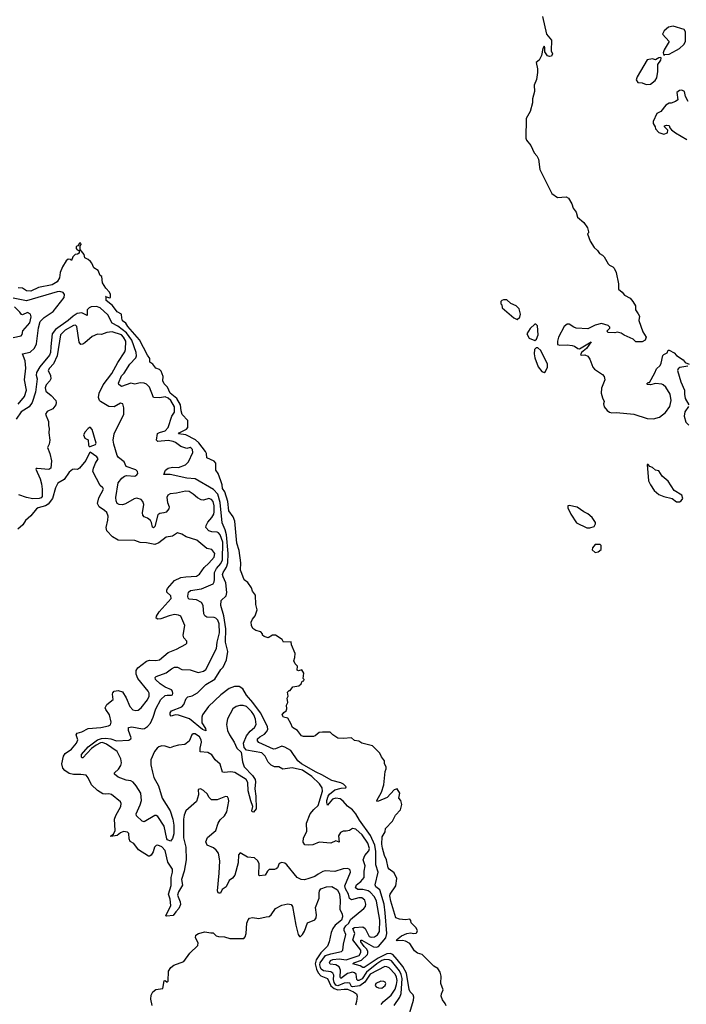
# Model space of a CAD drawing. Extents: x 2029826 to 2248070, y 228728 to 402406.
# Tile 302 of 368: x 2165039 to 2171440, y 281316 to 290773. Entities that reach past the tile are written whole.
import ezdxf

# ---------------------------------------------------------------- set-up
doc = ezdxf.new("R2010")
doc.units = 0

msp = doc.modelspace()

# ---------------------------------------------------------------- linework, layer by layer
at = {"layer": '0CON10XD'}
for points in [[(2170060.3, 290805), (2170097.5, 290635), (2170146, 290575), (2170143.8, 290475), (2170156, 290445), (2170145, 290424), (2170125, 290418.8), (2170107.5, 290425), (2170083, 290463), (2170081.7, 290501.7), (2170075, 290520), (2170062.5, 290495), (2170050, 290430), (2170025.6, 290384.4), (2169999.4, 290360.6), (2170010.2, 290300.2), (2170009.7, 290265), (2170001.3, 290198.7), (2169979.2, 290145), (2169980.9, 290085), (2169964.6, 290014.6), (2169962, 289975), (2169939.4, 289890.6), (2169902.6, 289825), (2169898, 289635), (2169905, 289617.5), (2169947.5, 289565), (2169980, 289495), (2170003.3, 289465), (2170020, 289435), (2170032.5, 289335), (2170150, 289105), (2170204.2, 289064.2), (2170285, 289072), (2170308.3, 289058.3), (2170341.4, 289005), (2170352.5, 288962.5), (2170383.6, 288923.6), (2170396.4, 288876.4), (2170455.6, 288825.6), (2170490, 288775), (2170500, 288735), (2170500, 288725), (2170490, 288715), (2170516.7, 288645), (2170556.7, 288585), (2170587.7, 288557.7), (2170607, 288527), (2170635, 288512.5), (2170652.5, 288495), (2170688.8, 288428.8), (2170703.9, 288413.9), (2170735, 288400), (2170748.8, 288385), (2170766.2, 288345), (2170788, 288235), (2170790, 288185), (2170825, 288156.7), (2170845.7, 288125.7), (2170900, 288100), (2170927.5, 288065), (2170953.3, 288025), (2170953.3, 287985), (2170976.4, 287946.4), (2170990, 287925), (2170983.6, 287883.6), (2171024, 287775), (2171054, 287725), (2171043.9, 287696.1), (2171015, 287677.5), (2170955, 287680), (2170930, 287705), (2170843.3, 287743.3), (2170815, 287762.5), (2170775, 287772.5), (2170755, 287766.7), (2170685, 287770), (2170680, 287785), (2170705, 287810), (2170705, 287820), (2170690, 287835), (2170625, 287856.2), (2170565, 287840), (2170495, 287803.3), (2170380.8, 287810.8), (2170358.8, 287818.8), (2170315, 287850), (2170295, 287847.5), (2170267.5, 287825), (2170212, 287725), (2170202, 287685), (2170203.3, 287655), (2170225, 287646.7), (2170295, 287650.8), (2170345, 287643.8), (2170367.7, 287637.7), (2170397.5, 287615), (2170415, 287612), (2170527.5, 287677.5), (2170480, 287615), (2170434.1, 287575.9), (2170424, 287555), (2170435, 287550), (2170465, 287553.3), (2170495, 287540), (2170515, 287512.5), (2170543.3, 287436.7), (2170560, 287415), (2170635, 287366.7), (2170651.2, 287345), (2170656.2, 287315), (2170626, 287234), (2170623.8, 287185), (2170635, 287140), (2170652.5, 287105), (2170646.4, 287083.6), (2170650, 287055), (2170680, 287020), (2170703.5, 287003.5), (2170725, 286997.5), (2170771.2, 286998.8), (2170936.1, 286983.9), (2171065, 286944.2), (2171125, 286938.1), (2171183.4, 286956.6), (2171238.9, 287001.1), (2171283, 287057), (2171294.2, 287115), (2171286.4, 287176.4), (2171245, 287243.8), (2171217.5, 287267.5), (2171205, 287273.8), (2171145, 287278.8), (2171097.5, 287267.5), (2171065, 287270), (2171062.5, 287275), (2171075, 287290), (2171085, 287290), (2171139.3, 287380.7), (2171155, 287421.2), (2171187.7, 287452.3), (2171200, 287475), (2171213.4, 287546.6), (2171225, 287558.8), (2171256.4, 287573.6), (2171265, 287600), (2171275, 287600), (2171325, 287572), (2171346.9, 287546.9), (2171410, 287505), (2171430.3, 287480.3), (2171466.2, 287465)], [(2171225, 290430), (2171232.5, 290437.5), (2171275, 290443.3), (2171345, 290480), (2171375, 290497.5), (2171417.5, 290535), (2171432.5, 290565), (2171432.5, 290655), (2171419.3, 290679.3), (2171315, 290712.5), (2171269.3, 290700.7), (2171227.5, 290665), (2171212.5, 290635), (2171276.7, 290565), (2171226.7, 290485), (2171217.5, 290455), (2171225, 290430)], [(2171055, 290150), (2171095, 290152.5), (2171139.5, 290190.5), (2171155.9, 290214.1), (2171165.8, 290274.2), (2171166.7, 290343.3), (2171196.7, 290385), (2171200, 290405), (2171195, 290410), (2171175, 290407.5), (2171145, 290387.5), (2171115, 290396.7), (2171065, 290387.5), (2170966.7, 290225), (2170960, 290195), (2170975, 290170), (2171015, 290167.5), (2171055, 290150)], [(2171456.7, 289986.7), (2171432.5, 290035), (2171423, 290083), (2171396.4, 290096.4), (2171375, 290092.5), (2171350, 290075), (2171360, 290005), (2171335, 289987.5), (2171295, 289972.5), (2171275, 289972.5), (2171245, 289952.5), (2171195, 289892.5), (2171157, 289873), (2171122.5, 289795), (2171122.5, 289775), (2171142.5, 289745), (2171143.3, 289725), (2171175, 289690), (2171225, 289672.5), (2171260, 289685), (2171261.7, 289711.7), (2171230, 289745), (2171230, 289755), (2171248.3, 289761.7), (2171276.4, 289756.4), (2171283, 289733), (2171296.4, 289716.4), (2171336.4, 289686.4), (2171445, 289623.3)], [(2165866.7, 288195), (2165832.5, 288245), (2165827.5, 288305), (2165810, 288315), (2165793, 288363), (2165750.7, 288390.7), (2165732.5, 288435), (2165719.3, 288449.3), (2165695, 288470), (2165662.5, 288485), (2165657, 288517), (2165620, 288565), (2165618.3, 288601.7), (2165630, 288615), (2165625, 288627.5), (2165613.9, 288626.1), (2165598.3, 288601.7), (2165580, 288595), (2165580, 288575), (2165591.7, 288561.7), (2165610, 288555), (2165608.3, 288531.7), (2165595, 288520), (2165571.7, 288518.3), (2165550, 288495), (2165535, 288460), (2165525, 288470), (2165505, 288472.5), (2165483.9, 288456.1), (2165450.5, 288399.5), (2165427.5, 288345), (2165420, 288295), (2165398.6, 288255), (2165348.8, 288225), (2165220.3, 288199.7), (2165146.1, 288166.1), (2165105, 288168.8), (2165064.1, 288194.1), (2165025, 288196.2)], [(2169135, 281300.8), (2169125.8, 281325), (2169099.4, 281359.4), (2169086.4, 281395), (2169088.7, 281415), (2169106, 281455), (2169082.2, 281515), (2169085.9, 281585), (2169076.1, 281626.1), (2169055, 281658.8), (2169015, 281681.2), (2168905, 281793.3), (2168858.3, 281808.3), (2168829.1, 281829.1), (2168785, 281898.5), (2168745, 281923.8), (2168715, 281929.5), (2168665, 281924), (2168657.5, 281935), (2168705, 281973.1), (2168755, 281996.2), (2168791.9, 282001.9), (2168825, 281996.2), (2168845, 282000), (2168852.5, 282005), (2168857.5, 282025), (2168842.5, 282055), (2168799.3, 282099.3), (2168795, 282120), (2168785, 282132.5), (2168745, 282126.7), (2168685, 282133.3), (2168650, 282145), (2168602, 282305), (2168593.4, 282356.6), (2168596.9, 282375), (2168652, 282455), (2168661.2, 282525), (2168635, 282580), (2168585, 282614), (2168576.8, 282626.8), (2168560.9, 282705), (2168540.6, 282745), (2168522.8, 282815), (2168517.5, 282855), (2168520, 282925), (2168547, 282973), (2168552.5, 283005), (2168617.5, 283075), (2168647, 283133), (2168695, 283182.5), (2168708.8, 283235), (2168700, 283275), (2168680, 283295), (2168690, 283345), (2168665, 283386.7), (2168635, 283376), (2168567.4, 283302.6), (2168485, 283266), (2168474.1, 283264.1), (2168466.7, 283275), (2168512.1, 283355), (2168536.4, 283425), (2168547.5, 283552.5), (2168556.4, 283576.4), (2168556.7, 283596.7), (2168542.5, 283625), (2168542.5, 283655), (2168513.9, 283693.9), (2168498.3, 283728.3), (2168425, 283797.5), (2168325, 283823.3), (2168295, 283843.3), (2168255, 283850), (2168225, 283876.7), (2168145, 283868.8), (2168095, 283871.2), (2168044.2, 283904.2), (2168019.3, 283929.3), (2167945, 283931.2), (2167915, 283926.2), (2167875, 283893.3), (2167860.7, 283889.3), (2167765, 283886.7), (2167745, 283896.2), (2167706.8, 283946.8), (2167656.7, 283975), (2167643.6, 284013.6), (2167613, 284063), (2167572.5, 284075), (2167560, 284095), (2167575, 284117.5), (2167597.5, 284135), (2167602.5, 284155), (2167600.7, 284189.3), (2167612.5, 284215), (2167607.5, 284255), (2167617.5, 284275), (2167610, 284315), (2167625, 284330), (2167635, 284330), (2167660, 284365), (2167720, 284375), (2167740, 284395), (2167751.7, 284418.3), (2167768.3, 284421.7), (2167770, 284435), (2167760, 284445), (2167767.5, 284495), (2167747, 284527), (2167715, 284520), (2167702.5, 284525), (2167707.5, 284565), (2167682.5, 284585), (2167670, 284615), (2167681.7, 284648.3), (2167682.5, 284685), (2167648.3, 284768.3), (2167645, 284797.5), (2167573, 284793), (2167559.3, 284819.3), (2167495, 284862.5), (2167465, 284862.5), (2167425, 284837.5), (2167385, 284850), (2167371.7, 284861.7), (2167370, 284875), (2167355, 284892.5), (2167305, 284907.5), (2167277.5, 284925), (2167263.3, 284955), (2167261.2, 284985), (2167274, 285015), (2167301.2, 285048.8), (2167320, 285105), (2167307.5, 285155), (2167302.5, 285245), (2167273.3, 285285), (2167263.3, 285315), (2167228.3, 285368.3), (2167194.5, 285394.5), (2167170.6, 285455), (2167157.8, 285485), (2167161.4, 285555), (2167146.3, 285676.3), (2167124.2, 285745), (2167103.3, 285955), (2167089.6, 285999.6), (2167047.8, 286055), (2167036.2, 286145), (2167009.5, 286239.5), (2166985, 286270), (2166982, 286305), (2166969.5, 286345), (2166943.3, 286413.3), (2166922, 286445), (2166923.3, 286515), (2166905, 286533.3), (2166835, 286564.4), (2166832, 286605), (2166822, 286625), (2166758.5, 286708.5), (2166728, 286738), (2166635, 286786.5), (2166564, 286795), (2166570.8, 286805), (2166640.6, 286839.4), (2166653, 286857), (2166651.8, 286925), (2166599.6, 286979.6), (2166589.6, 287015), (2166584.1, 287075), (2166546.3, 287136.3), (2166483.7, 287185), (2166457.5, 287245), (2166425, 287277.1), (2166411.8, 287305), (2166416.7, 287346.7), (2166396.6, 287396.6), (2166382.5, 287412.5), (2166345, 287427.5), (2166315.9, 287465.9), (2166287.5, 287485), (2166289.5, 287519.5), (2166265, 287552.5), (2166188.8, 287698.8), (2166076.4, 287825), (2166057.6, 287857.6), (2166025, 287880), (2166017.9, 287905), (2166017.1, 287945), (2165975, 287967.5), (2165929.6, 288029.6), (2165870, 288075), (2165870, 288110), (2165861.7, 288118.3), (2165870, 288110), (2165905, 288102.5), (2165910, 288105), (2165910, 288135), (2165902.5, 288155), (2165866.7, 288195)], [(2165025, 287078.9), (2165084.8, 287155.2), (2165103.3, 287215), (2165086, 287315), (2165098.1, 287425), (2165090.3, 287495), (2165065.8, 287564.2), (2165139.6, 287580.4), (2165181.1, 287618.9), (2165199.8, 287660.2), (2165217.6, 287815), (2165234.8, 287875), (2165275, 287914), (2165360.7, 287969.3), (2165465.2, 288105), (2165468.9, 288135), (2165455, 288153.3), (2165425, 288161.1), (2165398.8, 288158.8), (2165105, 288071.4), (2164975, 288098.9)], [(2169815, 287892.5), (2169840, 287915), (2169847.5, 287945), (2169835, 287996.7), (2169807.5, 288025), (2169756.4, 288046.4), (2169715, 288082.5), (2169685, 288082.5), (2169670, 288075), (2169660, 288065), (2169660, 288045), (2169670, 288035), (2169672.5, 288005), (2169785, 287910), (2169815, 287892.5)], [(2164975, 287721.4), (2165053, 287737), (2165061.7, 287748.3), (2165067.5, 287785), (2165135, 287862.5), (2165148.3, 287918.3), (2165142.5, 287945), (2165115, 287960), (2165065, 287938), (2165055, 287940), (2165038.8, 287965), (2164988, 288015)], [(2167335, 283830.3), (2167321.2, 283845), (2167322.5, 283865), (2167343.4, 283886.6), (2167389.2, 283910.8), (2167408.5, 283931.5), (2167420.5, 283955), (2167419, 283985), (2167349.5, 284115), (2167276, 284215), (2167215.3, 284285), (2167180.3, 284345), (2167145, 284370), (2167102.3, 284367.7), (2167051.2, 284348.8), (2166970, 284290), (2166852.2, 284175), (2166795, 284097.1), (2166788.8, 284075), (2166788.8, 284018.8), (2166821.4, 283965), (2166826, 283944), (2166795, 283956.9), (2166668.7, 284058.7), (2166565, 284094.6), (2166534.4, 284095.6), (2166510.8, 284089.2), (2166493.9, 284083.9), (2166482.5, 284095), (2166482.5, 284115), (2166495, 284135.6), (2166595.7, 284174.3), (2166616.2, 284195), (2166637, 284253), (2166651.7, 284268.3), (2166695, 284278.5), (2166745, 284307.9), (2166825, 284388.2), (2166912.2, 284437.8), (2166969.6, 284530.4), (2166991.1, 284555), (2167025.4, 284624.6), (2167036.4, 284703.6), (2167016.2, 284795), (2167017.4, 284922.6), (2166998.5, 285048.5), (2166969.5, 285145), (2166974.2, 285195), (2167019.8, 285240.2), (2167029.1, 285270.9), (2167016.7, 285365), (2166991.5, 285421.5), (2166987.2, 285445), (2166992.8, 285465), (2167025, 285514.6), (2167038.6, 285555), (2167041.4, 285645), (2167023.9, 285823.9), (2167012.3, 285872.3), (2166981.5, 285941.5), (2166964.5, 286135.5), (2166940.8, 286215), (2166899.5, 286259.5), (2166725, 286363.1), (2166645, 286370), (2166485, 286403.2), (2166423.8, 286405), (2166438.6, 286445), (2166465, 286465.6), (2166505, 286473.8), (2166565, 286471.3), (2166631.8, 286498.2), (2166660.5, 286525), (2166702.5, 286615), (2166696.9, 286645), (2166685, 286658.6), (2166675, 286662.5), (2166644.2, 286655.8), (2166585, 286672.7), (2166535, 286712.1), (2166511.5, 286721.5), (2166465, 286730), (2166365, 286722.5), (2166352.5, 286735), (2166362.8, 286797.2), (2166381.1, 286808.9), (2166434.3, 286825), (2166464.3, 286855.7), (2166499.6, 286965), (2166524, 287005), (2166523.8, 287055), (2166489.1, 287115), (2166465, 287137.3), (2166435, 287150.3), (2166385, 287142.5), (2166325, 287142.9), (2166284, 287244), (2166255, 287271.1), (2166232.4, 287282.4), (2166195, 287286.7), (2166145, 287272), (2166105, 287283.1), (2166015, 287250), (2165989.4, 287269.4), (2165986.7, 287283.3), (2166016.5, 287353.5), (2166041, 287379), (2166096.1, 287465), (2166153.8, 287526.2), (2166160.7, 287545), (2166157.4, 287575), (2166114.3, 287695), (2166065.6, 287765), (2165979.5, 287829.5), (2165925, 287857.8), (2165885, 287938), (2165812.7, 288005), (2165775, 288017.8), (2165726, 288014), (2165705, 288006.2), (2165685.4, 287985), (2165687, 287933), (2165635, 287957.9), (2165589.1, 287950.9), (2165552.9, 287927.1), (2165505, 287883.1), (2165381, 287799), (2165351.1, 287755), (2165338.1, 287635), (2165332.9, 287575), (2165325, 287552.1), (2165232.3, 287437.7), (2165201.3, 287385), (2165198.3, 287358.3), (2165206.2, 287325), (2165189.2, 287195), (2165158.5, 287095), (2165128.2, 287055), (2165053.7, 287006.3), (2165005.7, 286935)], [(2165980.7, 287479.3), (2166046.7, 287583.3), (2166053.7, 287605), (2166056.7, 287685), (2166035, 287723.6), (2166015, 287744.7), (2165925, 287774.7), (2165875, 287769.2), (2165825, 287750.6), (2165785, 287751.4), (2165735, 287731.8), (2165665, 287669.5), (2165645, 287656.7), (2165625, 287654.2), (2165609.5, 287675), (2165586.3, 287826.3), (2165575, 287837.8), (2165555, 287836.2), (2165475, 287790.9), (2165428.9, 287745), (2165397.4, 287545), (2165362.5, 287467.5), (2165325, 287427.5), (2165313.1, 287405), (2165335.9, 287354.1), (2165337.5, 287325), (2165329.2, 287305), (2165293.6, 287265), (2165283.1, 287236.9), (2165288.6, 287205), (2165340.6, 287165), (2165384.4, 287115), (2165389.1, 287095), (2165384.5, 287075), (2165355.5, 287035), (2165301.5, 287008.5), (2165287.1, 286985), (2165314.5, 286915), (2165313.9, 286875), (2165321.8, 286845), (2165319.5, 286805), (2165328.8, 286735), (2165322.5, 286695), (2165304, 286665), (2165326.9, 286605), (2165342.5, 286535), (2165336.9, 286465), (2165317, 286453), (2165206.1, 286463.9), (2165197, 286463), (2165194, 286456), (2165234.7, 286364.7), (2165248, 286315), (2165255.3, 286265), (2165253.1, 286195), (2165245, 286182.1), (2165226.9, 286173.1), (2165165, 286171.9), (2165105, 286184.1), (2165030.3, 286210.3)], [(2169985, 287692.5), (2170002.5, 287705), (2170017.5, 287745), (2170011.7, 287831.7), (2169995, 287850), (2169985, 287850), (2169941.7, 287808.3), (2169907.5, 287755), (2169930, 287715), (2169985, 287692.5)], [(2170075, 287384.3), (2170087.1, 287395), (2170106.2, 287435), (2170106.2, 287465), (2170043.3, 287595), (2170015, 287622.5), (2169998.3, 287621.7), (2169982.5, 287605), (2169978.8, 287565), (2169984.2, 287524.2), (2170017.7, 287437.7), (2170053, 287393), (2170075, 287384.3)], [(2168635.2, 281304.8), (2168688.1, 281385), (2168700.7, 281419.3), (2168710.8, 281565), (2168703.1, 281603.1), (2168685.9, 281635.9), (2168608.3, 281735), (2168585, 281743.7), (2168545.1, 281745.1), (2168515, 281735.5), (2168466.6, 281705), (2168367.4, 281625), (2168328, 281562), (2168295, 281545.8), (2168284.8, 281544.8), (2168275.7, 281555.7), (2168270.6, 281605), (2168255, 281618.2), (2168235, 281624.7), (2168185, 281612.3), (2168123.3, 281565), (2168116.3, 281576.3), (2168118.2, 281645), (2168105, 281674.7), (2168075, 281695.9), (2168020.2, 281700.2), (2168014.8, 281715), (2168024.3, 281735.7), (2168045, 281745.5), (2168105, 281751.6), (2168175, 281743.1), (2168298.1, 281785), (2168315.6, 281815), (2168316, 281835), (2168237.2, 281935), (2168255.8, 281995), (2168237.2, 282045), (2168255, 282054.4), (2168335, 282059.4), (2168355, 282043.8), (2168395, 281968.5), (2168415, 281960.3), (2168445, 281964.1), (2168475, 281983.9), (2168493, 282015), (2168495.8, 282125), (2168464.4, 282305), (2168447, 282347), (2168405, 282392), (2168384.6, 282405), (2168335, 282419.8), (2168285, 282419.7), (2168264.6, 282435), (2168273.6, 282465), (2168315, 282496.2), (2168346.6, 282535), (2168346.6, 282595), (2168354.6, 282645), (2168337.2, 282705), (2168352.8, 282745), (2168389.8, 282790.2), (2168397.8, 282812.2), (2168383.2, 282865), (2168328.2, 282945), (2168265, 282998.9), (2168235, 283006), (2168205, 282984.4), (2168175, 282977.5), (2168145, 282979.6), (2168118.9, 282965), (2168099.2, 282935), (2168105, 282872.5), (2168075, 282887.5), (2168025, 282864.4), (2167915, 282873.8), (2167855, 282846.4), (2167816.4, 282843.6), (2167776.3, 282846.3), (2167761.8, 282871.8), (2167765.5, 282914.5), (2167795.8, 282975.8), (2167792.9, 283055), (2167829.5, 283145), (2167861.9, 283188.1), (2167903.2, 283226.8), (2167946, 283364), (2167942.9, 283395), (2167917.4, 283435), (2167844.1, 283505), (2167755.3, 283565), (2167655, 283588.4), (2167565.6, 283575.6), (2167526.6, 283596.6), (2167485, 283595.5), (2167455, 283612.1), (2167425, 283641.8), (2167395, 283700.4), (2167365, 283731.6), (2167215, 283755.6), (2167193.3, 283783.3), (2167186.8, 283825), (2167216.7, 283895), (2167251, 283939), (2167294.8, 283975.2), (2167307.8, 284005), (2167302.7, 284055), (2167288.4, 284095), (2167265, 284129.7), (2167215, 284176.9), (2167185, 284187.2), (2167152.5, 284185), (2167116.2, 284175), (2167084.2, 284155), (2167033.1, 284056.9), (2167024.5, 284005), (2167035.5, 283945), (2167053.2, 283905), (2167098.2, 283835), (2167125, 283775.8), (2167166.8, 283736.8), (2167179.7, 283645), (2167195, 283598.1), (2167274.8, 283514.8), (2167299.3, 283475), (2167302.6, 283452.6), (2167296.1, 283386.1), (2167305.4, 283315), (2167308, 283195), (2167285, 283160), (2167270, 283165), (2167266.7, 283175), (2167276, 283215), (2167259.7, 283270.3), (2167233, 283365), (2167228.6, 283445), (2167214.7, 283475), (2167105, 283543.6), (2167065, 283548.8), (2167002.3, 283542.3), (2166987.1, 283547.1), (2166962.1, 283622.1), (2166915, 283664.3), (2166882.4, 283712.4), (2166845, 283733.8), (2166770.5, 283740.5), (2166771.4, 283775), (2166784.7, 283835), (2166782.6, 283855), (2166766, 283885), (2166725, 283912.9), (2166705, 283912.7), (2166691.1, 283905), (2166666, 283844), (2166625, 283810.6), (2166565, 283805.6), (2166516.4, 283793.6), (2166485, 283778.5), (2166435, 283796.8), (2166405, 283798.7), (2166375, 283788.2), (2166358.2, 283775), (2166331.8, 283745), (2166297.7, 283665), (2166297.7, 283615), (2166314.3, 283545.7), (2166325.7, 283495), (2166371.5, 283415), (2166407.2, 283295), (2166482, 283175), (2166509.5, 283095), (2166517.2, 283035), (2166517.7, 282952.3), (2166505, 282908.8), (2166487.3, 282882.7), (2166458, 282895), (2166450, 282905), (2166425.9, 283025.9), (2166365, 283119.2), (2166348.3, 283128.3), (2166335, 283128), (2166235, 283070), (2166215, 283076), (2166161.2, 283125), (2166156.4, 283146.4), (2166196.9, 283233.1), (2166206.9, 283275), (2166200.4, 283345), (2166158.2, 283415), (2166128, 283448), (2166105, 283461.8), (2166060.4, 283470.4), (2165985, 283496.9), (2165948.6, 283525), (2165950.2, 283539.8), (2165986.4, 283573.6), (2166009.6, 283610.4), (2166015.5, 283635), (2166011.1, 283675), (2165974.3, 283745), (2165872, 283815), (2165835, 283829.4), (2165813.6, 283826.4), (2165773.5, 283806.5), (2165728.6, 283771.4), (2165645, 283682), (2165635, 283682.5), (2165630.5, 283690.5), (2165631.4, 283715), (2165695, 283788), (2165785, 283855.6), (2165825, 283869.1), (2165865, 283873.1), (2165913.3, 283865), (2165967.3, 283847.3), (2166085, 283851.6), (2166105, 283864.4), (2166107.7, 283875), (2166084.5, 283945.5), (2166084.5, 283975.5), (2166115, 283979.5), (2166217.6, 283962.4), (2166235.8, 283965), (2166266.7, 283983.3), (2166295, 284017.3), (2166321, 284075), (2166345.3, 284155), (2166395, 284242.7), (2166435, 284281.5), (2166455, 284286.7), (2166495, 284284.3), (2166505, 284288.8), (2166510, 284300), (2166505, 284323.8), (2166495.5, 284335), (2166435, 284363.1), (2166388.5, 284395), (2166342.9, 284435), (2166338.8, 284455), (2166350, 284465), (2166445, 284500), (2166495, 284539.6), (2166525, 284554.4), (2166555, 284555.6), (2166595, 284532.2), (2166675, 284527.1), (2166753.6, 284503.6), (2166803, 284517), (2166825, 284532.7), (2166926.9, 284735), (2166934.2, 284795), (2166958.7, 284885), (2166955, 284970), (2166941.6, 285005), (2166923.5, 285025), (2166905, 285032.2), (2166835.9, 285035.9), (2166816, 285046), (2166807.7, 285065), (2166801.8, 285145), (2166785.5, 285175.5), (2166735, 285202.2), (2166666.6, 285206.6), (2166656.7, 285216.7), (2166652.7, 285235), (2166658.8, 285275), (2166678, 285292), (2166785, 285306.7), (2166895, 285355.7), (2166906.6, 285373.4), (2166910.7, 285395), (2166908.7, 285465), (2166929.5, 285500.5), (2166970.4, 285549.6), (2166986.6, 285585), (2166987.9, 285755), (2166965, 285824.6), (2166948.2, 285845), (2166935, 285851.2), (2166885, 285855.3), (2166854.7, 285864.7), (2166826.4, 285896.4), (2166828.8, 285915), (2166845, 285946.5), (2166885, 285992.9), (2166902.2, 286025), (2166907.5, 286045), (2166906, 286105), (2166896.9, 286146.9), (2166880.8, 286165), (2166855, 286172.7), (2166805, 286158.5), (2166780.4, 286160.4), (2166745, 286180), (2166705.8, 286215), (2166665, 286241.1), (2166630, 286245), (2166545, 286224.4), (2166485, 286220), (2166460, 286205), (2166451.5, 286185), (2166458.5, 286135), (2166472.9, 286095), (2166469.2, 286075), (2166445, 286044.4), (2166422.5, 286035), (2166385, 286030.8), (2166365, 286016.2), (2166335.7, 285905), (2166323.9, 285893.9), (2166315, 285897.5), (2166305.6, 285945), (2166294.1, 285964.1), (2166266.2, 285986.2), (2166235, 285998.2), (2166219.5, 286015), (2166216.9, 286035), (2166229.1, 286115), (2166222.5, 286145), (2166205.8, 286165.8), (2166165, 286176.4), (2166138.2, 286171.8), (2166055, 286121.5), (2166025, 286112.5), (2165995, 286115.6), (2165975.6, 286125.6), (2165963.4, 286153.4), (2165961.5, 286185), (2165984.8, 286325), (2166019.9, 286370.1), (2166045, 286389.3), (2166065, 286394.1), (2166145, 286390), (2166165, 286400.6), (2166173.3, 286415), (2166169.4, 286435), (2166155, 286449.4), (2166061.7, 286481.7), (2166041.2, 286525), (2165987.8, 286567.8), (2165975, 286586.7), (2165943.1, 286695), (2165937.5, 286735), (2165944.2, 286795.8), (2166038, 286985), (2166038.6, 287045), (2166027.5, 287085), (2166005, 287090.9), (2165945, 287053.3), (2165895, 287059.2), (2165815, 287106.2), (2165805, 287116.9), (2165795.3, 287145), (2165802.6, 287185), (2165840.6, 287265), (2165924.1, 287375.9), (2165980.7, 287479.3)], [(2171455, 287444.2), (2171378.3, 287431.7), (2171360.6, 287419.4), (2171354.2, 287405), (2171387.1, 287295), (2171424, 287215), (2171422.9, 287175), (2171430, 287135), (2171464, 287075)], [(2171461.2, 287058.8), (2171424.6, 287005.4), (2171420.8, 286965), (2171436.4, 286906.4), (2171465, 286877.5)], [(2165705, 286673.8), (2165715, 286674.3), (2165765, 286691.9), (2165772.2, 286705), (2165735, 286837.5), (2165715, 286860), (2165695, 286847.5), (2165666.2, 286815), (2165652.5, 286785), (2165665, 286753.8), (2165695, 286737.5), (2165700, 286685), (2165705, 286673.8)], [(2165475.7, 283724.3), (2165535, 283767.1), (2165585.2, 283825), (2165596.1, 283855), (2165582.2, 283905), (2165591, 283919), (2165635, 283931.5), (2165695, 283965.3), (2165816.7, 283975), (2165890.4, 283989.6), (2165910.4, 283999.6), (2165917.5, 284025), (2165899.6, 284095), (2165866.2, 284146.2), (2165860.6, 284165), (2165876.7, 284195), (2165935.6, 284245), (2165930.8, 284295), (2165933.1, 284306.9), (2165947.3, 284322.7), (2165985, 284330.8), (2166026.5, 284316.5), (2166060.9, 284260.9), (2166096.9, 284175), (2166125, 284145.7), (2166152.3, 284137.7), (2166175, 284140.8), (2166205.5, 284164.5), (2166265, 284242), (2166282.2, 284275), (2166283.4, 284303.4), (2166273.1, 284325), (2166171.5, 284445), (2166155.9, 284485.9), (2166157.8, 284522.2), (2166171.7, 284548.3), (2166255, 284612.7), (2166285, 284622.9), (2166345, 284618.8), (2166381.2, 284625), (2166463.4, 284696.6), (2166544.1, 284725.9), (2166635, 284773.8), (2166643.3, 284785), (2166643.3, 284805), (2166615, 284836.7), (2166607.7, 284862.3), (2166624.2, 284955), (2166584.5, 285044.5), (2166565, 285054.3), (2166525, 285058.5), (2166475, 285048.5), (2166395, 285020), (2166365, 285016.2), (2166350, 285025), (2166352.5, 285045), (2166376.7, 285085), (2166493.1, 285215), (2166489.7, 285239.7), (2166452.5, 285275), (2166451.4, 285295), (2166459.4, 285310.6), (2166523.7, 285386.3), (2166585, 285414.6), (2166635, 285422.7), (2166735, 285429.5), (2166765, 285448.1), (2166808.9, 285511.1), (2166855, 285552.9), (2166905, 285612), (2166910.9, 285645), (2166885, 285685.8), (2166836.2, 285695), (2166740, 285775), (2166635.7, 285805.7), (2166595, 285831.2), (2166555, 285843.8), (2166505, 285811.4), (2166445, 285802.9), (2166375, 285747.2), (2166335, 285733.2), (2166255, 285747.8), (2166195, 285750.3), (2166145, 285770.7), (2165985, 285773.8), (2165929.4, 285805), (2165873.8, 285865), (2165867.5, 285895), (2165886.1, 285965), (2165887.2, 286005), (2165875, 286038.5), (2165851.9, 286058.1), (2165801.2, 286095), (2165785.9, 286125), (2165798, 286182), (2165843.8, 286265), (2165837.7, 286277.7), (2165810.3, 286300.3), (2165741.2, 286435), (2165746.2, 286465), (2165765.8, 286515), (2165790.6, 286555), (2165778.2, 286575), (2165715, 286618), (2165707.5, 286612.5), (2165675, 286539.2), (2165613.8, 286465), (2165595, 286452), (2165565, 286456.7), (2165545, 286452.9), (2165515, 286425.6), (2165465, 286356.7), (2165405, 286320), (2165383.1, 286276.9), (2165354.4, 286175.6), (2165311.7, 286118.3), (2165286.7, 286103.3), (2165214.7, 286085.3), (2165200, 286075), (2165145, 286008), (2165095, 285962), (2165067.5, 285922.5), (2165020.6, 285879.4)], [(2171375, 286143.8), (2171389.5, 286150.5), (2171406.2, 286175), (2171397.5, 286205), (2171322.3, 286252.3), (2171265, 286340), (2171208.8, 286388.8), (2171175, 286440), (2171145, 286446.2), (2171115, 286473.3), (2171091.2, 286481.2), (2171075, 286500), (2171065, 286500), (2171076.7, 286345), (2171094.6, 286305), (2171131.1, 286251.1), (2171175, 286214.2), (2171225, 286194.2), (2171304, 286174), (2171345, 286143.8), (2171375, 286143.8)], [(2170515, 285892.5), (2170555, 285906.7), (2170568.3, 285931.7), (2170566.7, 285945), (2170535, 285993.3), (2170495.8, 286025.8), (2170455, 286046.2), (2170391.7, 286091.7), (2170315, 286108), (2170302.5, 286105), (2170302.9, 286085), (2170330.6, 286025), (2170385, 285941.2), (2170485, 285892.5), (2170515, 285892.5)], [(2170565, 285656.7), (2170595, 285662.5), (2170622.5, 285685), (2170621.7, 285721.7), (2170611.7, 285731.7), (2170565, 285732.5), (2170539.3, 285700.7), (2170535, 285680), (2170565, 285656.7)], [(2168773.9, 281205), (2168820, 281355), (2168823.5, 281385), (2168816.8, 281406.8), (2168789.5, 281435), (2168778, 281458), (2168751.5, 281615), (2168718.2, 281678.2), (2168664.7, 281744.7), (2168622.8, 281792.8), (2168595, 281804.5), (2168565, 281799.5), (2168480.1, 281759.9), (2168345, 281668.4), (2168335, 281668.7), (2168306.8, 281686.8), (2168237.5, 281705), (2168248.6, 281715), (2168319.5, 281740.5), (2168377.4, 281795), (2168383.3, 281806.7), (2168381.6, 281825), (2168368.3, 281848.3), (2168345, 281871.4), (2168313.3, 281915), (2168315, 281931.9), (2168325, 281932.9), (2168435, 281868.3), (2168465, 281863.9), (2168485, 281872.3), (2168554, 281955), (2168564.8, 281995.2), (2168549.7, 282195), (2168537.6, 282277.6), (2168496.6, 282415), (2168459.1, 282445), (2168452.3, 282465), (2168481.7, 282585), (2168460, 282655), (2168459.8, 282785), (2168449.8, 282845), (2168408.8, 282938.8), (2168300.5, 283085), (2168266.8, 283145), (2168234.5, 283185), (2168185, 283218.4), (2168145, 283268.6), (2168115, 283288.8), (2168075, 283296.2), (2168042.2, 283287.8), (2167995, 283230), (2167987.3, 283255), (2167988.8, 283275), (2168001.5, 283315), (2168014.6, 283335.4), (2168065, 283376), (2168125, 283391.2), (2168170, 283395), (2168172.5, 283405), (2168149.1, 283429.1), (2168123.1, 283443.1), (2168035, 283464.4), (2167940.9, 283520.9), (2167885, 283545.8), (2167745, 283624.3), (2167708.7, 283655), (2167642.2, 283752.2), (2167585, 283786.4), (2167555, 283793.8), (2167495, 283768.8), (2167475, 283766.6), (2167335, 283830.3)], [(2168511.2, 281315), (2168530.4, 281339.6), (2168607.1, 281405), (2168645, 281460.9), (2168658.3, 281505), (2168662.1, 281545), (2168657.5, 281577.5), (2168645, 281604.1), (2168587.2, 281665), (2168565, 281677.4), (2168545, 281679.4), (2168405, 281605.9), (2168352.5, 281527.5), (2168305, 281492.6), (2168235, 281482.8), (2168225, 281488.4), (2168208.6, 281518.6), (2168185, 281523), (2168155, 281520), (2168095, 281494.6), (2168075, 281500.9), (2168057.5, 281525), (2168050.9, 281555), (2168056.2, 281595), (2168045.4, 281615.4), (2168026.3, 281626.3), (2167956.8, 281636.8), (2167935, 281652.8), (2167928.4, 281668.4), (2167920.1, 281695), (2167922.9, 281715), (2167976.6, 281783.4), (2168025, 281801.8), (2168127.5, 281822.5), (2168143.2, 281835), (2168146.8, 281895), (2168171.7, 281985), (2168155.6, 282025), (2168155.8, 282045), (2168170.7, 282069.3), (2168197.8, 282095), (2168215, 282131.6), (2168344.1, 282235.9), (2168357.8, 282255), (2168362.3, 282277.7), (2168351.6, 282315), (2168325, 282339.5), (2168295, 282338.7), (2168225, 282317.8), (2168205, 282332.1), (2168197.5, 282375), (2168167.1, 282425), (2168160.5, 282455), (2168215.4, 282585), (2168213.1, 282605), (2168203.9, 282613.9), (2168185, 282620), (2168145, 282618), (2168065, 282590.4), (2167973.1, 282596.9), (2167949.3, 282590.7), (2167904.7, 282565.3), (2167874, 282545), (2167816.2, 282525), (2167772.7, 282512.7), (2167740, 282515), (2167703.5, 282533.5), (2167605, 282655.8), (2167585, 282670), (2167555, 282678.8), (2167531.4, 282668.6), (2167515, 282627.5), (2167502.3, 282617.7), (2167485, 282611.2), (2167435, 282610), (2167418.8, 282595), (2167395, 282556), (2167340.5, 282550.5), (2167334, 282555), (2167337.8, 282665), (2167324.6, 282694.6), (2167292.2, 282722.2), (2167225, 282729.5), (2167155, 282770), (2167138.8, 282751.2), (2167136.9, 282675), (2167105.6, 282555), (2167083.2, 282526.8), (2167051.2, 282505), (2167020, 282445), (2166982.2, 282417.8), (2166965.5, 282384.5), (2166955, 282382), (2166945, 282388), (2166936.9, 282405), (2166953.8, 282576.2), (2166958.9, 282695), (2166946.2, 282766.2), (2166926.4, 282796.4), (2166899.1, 282819.1), (2166838.8, 282845), (2166827.1, 282875), (2166840.7, 282919.3), (2166920.8, 282985), (2166945.7, 283055), (2166963.4, 283086.6), (2167004, 283125), (2167026.2, 283165), (2167046.4, 283266.4), (2167045, 283290), (2167035, 283307.5), (2167015, 283311.2), (2166935, 283279.4), (2166880.3, 283280.3), (2166853.3, 283305), (2166842.5, 283335), (2166805, 283370), (2166775, 283386.7), (2166751.7, 283378.3), (2166757, 283327), (2166736.7, 283265), (2166634.3, 283175.7), (2166618.3, 283131.7), (2166612.9, 283095), (2166611.2, 282915), (2166632.8, 282825), (2166637.1, 282705), (2166619.2, 282595), (2166593.4, 282515), (2166600.4, 282459.6), (2166564.7, 282395), (2166555.3, 282365), (2166579.8, 282299.8), (2166582.3, 282275), (2166568.2, 282235), (2166536.8, 282205), (2166512.2, 282167.8), (2166451.3, 282161.3), (2166442.5, 282165), (2166490, 282265), (2166483.4, 282325), (2166468.7, 282375), (2166493.9, 282456.1), (2166491.6, 282535), (2166507.5, 282585), (2166507, 282615), (2166462.4, 282682.4), (2166435, 282794.4), (2166405, 282827.2), (2166365, 282844.3), (2166348.3, 282841.7), (2166334.4, 282825), (2166320.2, 282779.8), (2166300.4, 282749.6), (2166285, 282738.6), (2166275, 282738.6), (2166179.8, 282799.8), (2166135, 282859.5), (2166100.7, 282880.7), (2166088.9, 282905), (2166087.3, 282955), (2166075, 282970.9), (2166035, 282974.6), (2166005, 282961.5), (2165975, 282936.5), (2165915, 282927.5), (2165912.5, 282935), (2165938.6, 282951.4), (2165953.8, 282985), (2165949, 283095), (2165960.4, 283129.6), (2166008.2, 283215), (2166011.9, 283245), (2166005, 283260), (2165920.3, 283330.3), (2165895, 283337.1), (2165865, 283333.1), (2165837.1, 283337.1), (2165785, 283368.8), (2165729.2, 283425), (2165695, 283492.5), (2165675.9, 283515.9), (2165625, 283524.1), (2165555, 283523.7), (2165514.2, 283534.2), (2165471.5, 283561.5), (2165453.3, 283585), (2165441.6, 283625), (2165460.6, 283699.4), (2165475.7, 283724.3)], [(2166312, 281305), (2166296.4, 281366.4), (2166302, 281405), (2166318, 281435), (2166345, 281458), (2166413, 281467), (2166425, 281540), (2166435, 281543.3), (2166455, 281527.5), (2166465, 281537.5), (2166467.5, 281635), (2166491.1, 281668.9), (2166518.3, 281691.7), (2166615, 281726.7), (2166673.2, 281806.8), (2166750.5, 281879.5), (2166754, 281905), (2166725.7, 281955), (2166730.6, 281979.4), (2166754.3, 281995.7), (2166816.4, 282013.6), (2166873.8, 282003.8), (2166895, 282003.8), (2166924.5, 281974.5), (2166946.6, 281966.6), (2167005, 281964.4), (2167055, 281948.1), (2167191.7, 281948.3), (2167203.8, 281965), (2167212.5, 281995), (2167220, 282095), (2167232.3, 282127.7), (2167245.9, 282144.1), (2167275, 282150.8), (2167335, 282140), (2167405, 282157.5), (2167435, 282158), (2167454.5, 282175.5), (2167495, 282237.5), (2167555, 282269.2), (2167615, 282282), (2167644.1, 282274.1), (2167659.2, 282255), (2167688.9, 282075), (2167712, 281985), (2167725, 281966.7), (2167735, 281966.7), (2167754.3, 281985.7), (2167775, 282020), (2167802.9, 282097.1), (2167872.3, 282127.7), (2167884.2, 282145.8), (2167889.2, 282175), (2167880, 282245), (2167914.4, 282335), (2167914.3, 282385), (2167917.5, 282405), (2167930, 282425), (2167985, 282444.4), (2168035, 282446.2), (2168089.1, 282415), (2168108.8, 282375), (2168115.3, 282314.7), (2168114.4, 282225), (2168135, 282183.8), (2168139.3, 282155), (2168128.8, 282125), (2168066.9, 282075), (2168046.7, 282045), (2168030.4, 282005), (2168011.1, 281915), (2167995.5, 281875), (2167930.8, 281809.2), (2167885.8, 281744.2), (2167876.2, 281705), (2167887.8, 281655), (2167905, 281618.4), (2167930.8, 281590.8), (2167995, 281562.5), (2168024.9, 281494.9), (2168057, 281467), (2168095, 281455.4), (2168155, 281462.8), (2168185, 281459.8), (2168243.3, 281435), (2168271.8, 281415), (2168279.3, 281395), (2168271.5, 281341.5), (2168261.9, 281308.1)], [(2168515, 281471.8), (2168549.4, 281495), (2168555.7, 281515), (2168548.3, 281528.3), (2168535, 281536.4), (2168505, 281536.8), (2168460, 281515), (2168452.5, 281495), (2168462.6, 281482.6), (2168483.6, 281473.6), (2168515, 281471.8)]]:
    msp.add_lwpolyline(points, dxfattribs=at)

doc.saveas('drawing.dxf')
